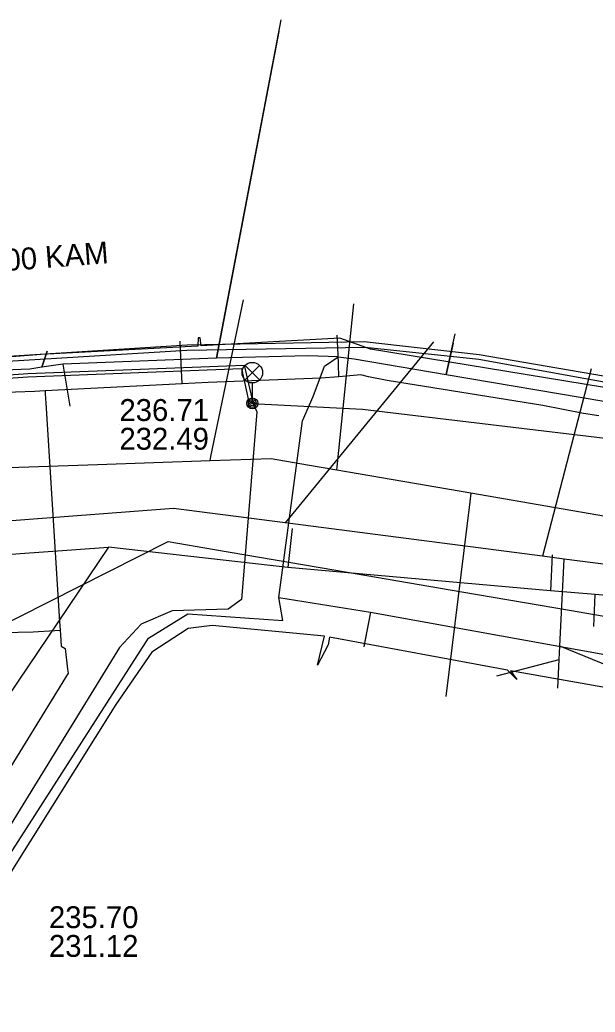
# Model space of a CAD drawing. Extents: x -595540 to -593988, y -1160850 to -1159202.
# Drawn here: x -594795.38 to -594774.35, y -1160787.61 to -1160751.32 of the extents above; entities that cross this region are included whole.
import ezdxf

# ---------------------------------------------------------------- set-up
doc = ezdxf.new("R2010")
doc.units = 0
for name, color, linetype in [('BVK-JEDNOTNA_popisy', 7, 'Continuous'), ('BVK-JEDNOTNA_trasa sítě', 7, 'Continuous'), ('BVK-KANALIZACE_ vyřazená trasa sítě', 7, 'Continuous'), ('BVK-VODOVOD_trasa sítě', 7, 'Continuous'), ('BVK-VODOVOD_trasa zrušené sítě', 7, 'Continuous'), ('CETIN_kabel podzemní', 7, 'Continuous'), ('DESTOVA_trasa neprovozované sítě', 7, 'Continuous'), ('DSP-SDEL-VODAFONE_kabel', 7, 'Continuous'), ('EON-NN_kabel', 7, 'Continuous'), ('EON-VN_kabel', 7, 'Continuous'), ('INNOGY-STL_trasa sítě', 7, 'Continuous'), ('JEDNOTNA_trasa neprovozované sítě', 7, 'Continuous'), ('TSB_kabel VO', 7, 'Continuous'), ('TSB_lampy VO', 7, 'Continuous')]:
    doc.layers.add(name, color=color, linetype=linetype)

msp = doc.modelspace()

# ---------------------------------------------------------------- linework, layer by layer
at = {"layer": 'BVK-JEDNOTNA_popisy'}
for p, q in [((-594791.741, -1160766.115), (-594791.741, -1160766.115)), ((-594794.319, -1160784.665), (-594794.319, -1160784.665))]:
    msp.add_line(p, q, dxfattribs=at)
at = {"layer": 'BVK-JEDNOTNA_trasa sítě'}
for points in [[(-594789.76, -1160769.186), (-594797.77, -1160769.8), (-594800.241, -1160769.989)], [(-594745.775, -1160775.227), (-594745.86, -1160775.054), (-594746.053, -1160774.946), (-594746.246, -1160774.839), (-594750.755, -1160774.253), (-594754.01, -1160773.83), (-594754.657, -1160773.746), (-594768.961, -1160771.888), (-594772.235, -1160771.463), (-594775.481, -1160771.041), (-594776.268, -1160770.939), (-594785.677, -1160769.716), (-594789.76, -1160769.186)]]:
    msp.add_lwpolyline(points, dxfattribs=at)
at = {"layer": 'BVK-KANALIZACE_ vyřazená trasa sítě'}
for p, q in [((-594785.429, -1160769.924), (-594785.588, -1160771.345)), ((-594792.139, -1160770.605), (-594799.722, -1160781.839)), ((-594775.919, -1160770.885), (-594775.976, -1160772.198)), ((-594774.395, -1160773.512), (-594774.353, -1160772.342))]:
    msp.add_line(p, q, dxfattribs=at)
for points in [[(-594831.559, -1160772.253), (-594822.003, -1160771.892), (-594809.435, -1160771.417), (-594809.154, -1160771.406), (-594806.585, -1160771.309), (-594797.261, -1160770.948), (-594797.26, -1160770.948), (-594796.562, -1160770.923), (-594792.139, -1160770.605)], [(-594745.801, -1160774.946), (-594746.414, -1160774.822), (-594749.968, -1160774.506), (-594753.275, -1160774.213), (-594754.112, -1160774.139), (-594754.49, -1160774.105), (-594771.046, -1160772.636), (-594774.353, -1160772.342), (-594775.976, -1160772.198), (-594785.588, -1160771.345), (-594792.139, -1160770.605)]]:
    msp.add_lwpolyline(points, dxfattribs=at)
at = {"layer": 'BVK-VODOVOD_trasa sítě'}
for points in [[(-594788.43, -1160767.45), (-594788.4, -1160767.29), (-594787.2, -1160761.56)], [(-594783.79, -1160767.79), (-594783.78, -1160767.67), (-594783.17, -1160761.7)], [(-594747.718, -1160773.987), (-594748.26, -1160773.89), (-594749.75, -1160773.64), (-594751.13, -1160773.4), (-594754.04, -1160772.9), (-594759.92, -1160771.89), (-594764.83, -1160771.05), (-594765.36, -1160770.96), (-594767.43, -1160770.6), (-594769.46, -1160770.25), (-594771.22, -1160769.95), (-594773.45, -1160769.57), (-594773.97, -1160769.48), (-594778.89, -1160768.63), (-594783.79, -1160767.79), (-594784.87, -1160767.61), (-594786.2, -1160767.38), (-594788.43, -1160767.45), (-594792.54, -1160767.59), (-594798.66, -1160767.8), (-594799.85, -1160767.84), (-594800.8, -1160767.87), (-594801.43, -1160767.89)], [(-594778.89, -1160768.63), (-594778.93, -1160768.95), (-594779.808, -1160776.068)]]:
    msp.add_lwpolyline(points, dxfattribs=at)
at = {"layer": 'BVK-VODOVOD_trasa zrušené sítě'}
msp.add_lwpolyline([(-594799.195, -1160774.938), (-594798.674, -1160774.8), (-594789.96, -1160770.402), (-594788.27, -1160770.691), (-594783.9, -1160771.44), (-594779.224, -1160772.241), (-594775.292, -1160772.915), (-594770.088, -1160773.807), (-594767.806, -1160774.184), (-594765.297, -1160774.628), (-594757.207, -1160776.014), (-594752.854, -1160776.76)], dxfattribs=at)
at = {"layer": 'CETIN_kabel podzemní'}
for points in [[(-594785.91, -1160751.74), (-594788.19, -1160763.69)], [(-594779.54, -1160763.14), (-594779.8, -1160764.29)], [(-594794.58, -1160764.02), (-594795.02, -1160764.09), (-594800.03, -1160764.29), (-594801.87, -1160764.38), (-594802.77, -1160764.87), (-594807.23, -1160764.97), (-594807.48, -1160763.56)], [(-594794.38, -1160763.44), (-594794.58, -1160764.02)], [(-594788.19, -1160763.69), (-594793.81, -1160763.91)], [(-594783.75, -1160763.64), (-594784.85, -1160763.61), (-594788.19, -1160763.69)], [(-594785.91, -1160772.45), (-594785.05, -1160765.99), (-594784.66, -1160765.1), (-594784.25, -1160763.99), (-594783.75, -1160763.64)], [(-594783.75, -1160763.64), (-594783.16, -1160763.72), (-594779.8, -1160764.29)], [(-594793.81, -1160763.91), (-594794.58, -1160764.02)], [(-594793.81, -1160763.91), (-594793.56, -1160765.45)], [(-594779.8, -1160764.29), (-594774.03, -1160765.26)], [(-594797.59, -1160784.7), (-594790.68, -1160773.93), (-594789.24, -1160773.05), (-594785.77, -1160773.29), (-594785.91, -1160772.45)], [(-594785.91, -1160772.45), (-594782.56, -1160772.98)], [(-594782.56, -1160772.98), (-594782.81, -1160774.24)], [(-594782.56, -1160772.98), (-594774, -1160774.53)]]:
    msp.add_lwpolyline(points, dxfattribs=at)
at = {"layer": 'DESTOVA_trasa neprovozované sítě'}
for p, q in [((-594769.359, -1160776.801), (-594775.637, -1160774.224)), ((-594777.94, -1160775.312), (-594775.659, -1160774.712))]:
    msp.add_line(p, q, dxfattribs=at)
at = {"layer": 'DSP-SDEL-VODAFONE_kabel'}
for p, q in [((-594794.58, -1160764.02), (-594794.38, -1160763.44)), ((-594788.19, -1160763.69), (-594793.81, -1160763.91)), ((-594793.81, -1160763.91), (-594794.58, -1160764.02)), ((-594779.8, -1160764.287), (-594774.03, -1160765.26)), ((-594785.91, -1160772.45), (-594782.56, -1160772.98))]:
    msp.add_line(p, q, dxfattribs=at)
for points in [[(-594788.19, -1160763.69), (-594785.88, -1160751.58), (-594785.83, -1160751.319)], [(-594779.8, -1160764.287), (-594779.467, -1160762.805)], [(-594794.58, -1160764.02), (-594795.02, -1160764.09), (-594800.03, -1160764.29), (-594801.87, -1160764.38), (-594802.77, -1160764.87), (-594807.23, -1160764.97), (-594807.504, -1160763.397)], [(-594783.75, -1160763.64), (-594784.85, -1160763.61), (-594788.19, -1160763.69)], [(-594785.91, -1160772.45), (-594785.05, -1160765.99), (-594784.66, -1160765.1), (-594784.25, -1160763.99), (-594783.75, -1160763.64)], [(-594783.75, -1160763.64), (-594783.16, -1160763.72), (-594779.8, -1160764.287)], [(-594797.591, -1160784.698), (-594790.68, -1160773.93), (-594789.24, -1160773.05), (-594785.77, -1160773.29), (-594785.91, -1160772.45)], [(-594782.56, -1160772.98), (-594782.807, -1160774.246)], [(-594782.56, -1160772.98), (-594774, -1160774.53)]]:
    msp.add_lwpolyline(points, dxfattribs=at)
at = {"layer": 'EON-NN_kabel'}
for points in [[(-594774.005, -1160764.762), (-594782.566, -1160763.37), (-594783.686, -1160762.958), (-594788.755, -1160763.245), (-594788.789, -1160762.944), (-594788.86, -1160762.947), (-594788.875, -1160763.252), (-594794.605, -1160763.559), (-594797.077, -1160763.755)], [(-594763.458, -1160777.609), (-594777.439, -1160775.13), (-594777.211, -1160775.444), (-594777.557, -1160775.109), (-594784.057, -1160773.897), (-594784.115, -1160774.177), (-594784.504, -1160774.918), (-594784.248, -1160773.858), (-594788.352, -1160773.468), (-594789.234, -1160773.585), (-594790.563, -1160774.451), (-594791.87, -1160776.364), (-594798.932, -1160787.613)]]:
    msp.add_lwpolyline(points, dxfattribs=at)
at = {"layer": 'EON-VN_kabel'}
for points in [[(-594798.69, -1160763.8), (-594789.27, -1160763.2), (-594782.79, -1160763.08), (-594778.59, -1160763.56), (-594768.22, -1160765.34), (-594754.62, -1160767.96), (-594747.54, -1160768.81), (-594743.45, -1160769.66), (-594737.3, -1160770.86), (-594735.69, -1160771.46), (-594734.29, -1160771.49), (-594729.62, -1160772.52), (-594723.24, -1160773.82), (-594718.43, -1160775.15), (-594716.39, -1160777.42), (-594711.33, -1160778.78), (-594705.32, -1160780.22)], [(-594705.3, -1160780.38), (-594711.43, -1160778.93), (-594716.39, -1160777.63), (-594718.58, -1160775.29), (-594723.23, -1160774.17), (-594729.57, -1160772.79), (-594734.27, -1160771.7), (-594735.7, -1160771.76), (-594737.28, -1160771.09), (-594743.49, -1160769.85), (-594747.53, -1160769.07), (-594754.68, -1160768.15), (-594768.36, -1160765.59), (-594778.6, -1160763.74), (-594782.76, -1160763.3), (-594789.28, -1160763.41), (-594798.63, -1160763.99)]]:
    msp.add_lwpolyline(points, dxfattribs=at)
at = {"layer": 'INNOGY-STL_trasa sítě'}
for points in [[(-594783.715, -1160764.374), (-594783.735, -1160763.908), (-594783.749, -1160763.563), (-594783.781, -1160762.854)], [(-594789.451, -1160764.63), (-594789.494, -1160763.628), (-594789.518, -1160763.071)], [(-594774.209, -1160765.807), (-594774.777, -1160765.711), (-594776.262, -1160765.423), (-594781.951, -1160764.504), (-594782.635, -1160764.373), (-594782.911, -1160764.304), (-594783.715, -1160764.374), (-594784.362, -1160764.43), (-594788.499, -1160764.581), (-594789.451, -1160764.63), (-594794.452, -1160764.888), (-594794.841, -1160764.918)], [(-594794.841, -1160764.918), (-594796.244, -1160764.96), (-594799.216, -1160765.141), (-594799.789, -1160765.161), (-594801.098, -1160765.216), (-594803.175, -1160765.33), (-594803.285, -1160765.336), (-594803.786, -1160765.363), (-594806.299, -1160765.473), (-594811.398, -1160765.636), (-594811.626, -1160765.46), (-594811.884, -1160765.46)], [(-594794.452, -1160764.888), (-594794.456, -1160764.993), (-594794.434, -1160765.342), (-594793.932, -1160773.324), (-594793.912, -1160773.643), (-594793.9, -1160773.812)], [(-594803.144, -1160773.89), (-594794.892, -1160773.704), (-594794.098, -1160773.655), (-594793.912, -1160773.643)], [(-594793.9, -1160773.812), (-594793.874, -1160774.226), (-594793.727, -1160774.317), (-594793.64, -1160775.063), (-594793.622, -1160775.218), (-594796.251, -1160779.479), (-594796.426, -1160779.744), (-594797.905, -1160782.089), (-594800.996, -1160787.12), (-594801.185, -1160787.418)]]:
    msp.add_lwpolyline(points, dxfattribs=at)
at = {"layer": 'JEDNOTNA_trasa neprovozované sítě'}
for p, q in [((-594780.257, -1160763.091), (-594785.677, -1160769.716)), ((-594774.499, -1160764.078), (-594776.268, -1160770.939))]:
    msp.add_line(p, q, dxfattribs=at)
msp.add_lwpolyline([(-594775.711, -1160775.761), (-594775.659, -1160774.712), (-594775.637, -1160774.224), (-594775.481, -1160771.041)], dxfattribs=at)
at = {"layer": 'TSB_kabel VO'}
for points in [[(-594802.375, -1160764.76), (-594795.093, -1160764.25), (-594787.182, -1160763.948), (-594786.87, -1160765.319), (-594786.72, -1160765.66), (-594787.28, -1160772.52), (-594787.76, -1160772.87), (-594789.81, -1160772.93), (-594790.95, -1160773.42), (-594791.74, -1160774.27), (-594797.58, -1160783.76)], [(-594802.365, -1160764.88), (-594795.087, -1160764.37), (-594787.278, -1160764.072), (-594787.017, -1160765.24), (-594786.899, -1160765.348), (-594782.85, -1160765.56), (-594773.47, -1160766.68), (-594766.42, -1160768.11), (-594765.23, -1160767.85), (-594761.633, -1160768.275), (-594761.673, -1160768.744)]]:
    msp.add_lwpolyline(points, dxfattribs=at)
at = {"layer": 'TSB_lampy VO'}
for p, q in [((-594787.148, -1160764.488), (-594786.618, -1160763.958)), ((-594787.148, -1160763.958), (-594786.618, -1160764.488)), ((-594787.148, -1160764.488), (-594786.618, -1160763.958)), ((-594787.148, -1160763.958), (-594786.618, -1160764.488)), ((-594786.883, -1160764.598), (-594786.883, -1160765.348)), ((-594786.883, -1160764.598), (-594786.883, -1160765.348))]:
    msp.add_line(p, q, dxfattribs=at)
for centre, radius in [((-594786.883, -1160764.223), 0.375), ((-594786.883, -1160764.223), 0.375), ((-594786.883, -1160765.348), 0.2), ((-594786.883, -1160765.348), 0.2), ((-594786.883, -1160765.348), 0.145), ((-594786.883, -1160765.348), 0.145), ((-594786.883, -1160765.348), 0.0876), ((-594786.883, -1160765.348), 0.0876)]:
    msp.add_circle(centre, radius, dxfattribs=at)

# ---------------------------------------------------------------- texts
at = {"layer": 'BVK-JEDNOTNA_popisy'}
msp.add_text('DN 400 KAM', height=0.8, rotation=4.3739, dxfattribs=at).set_placement((-594798.342, -1160760.696))
for s, p in [('236.71', (-594791.741, -1160765.99)), ('232.49', (-594791.741, -1160767.04)), ('235.70', (-594794.319, -1160784.54)), ('231.12', (-594794.319, -1160785.59))]:
    msp.add_text(s, height=0.8, dxfattribs=at).set_placement(p)

doc.saveas('drawing.dxf')
